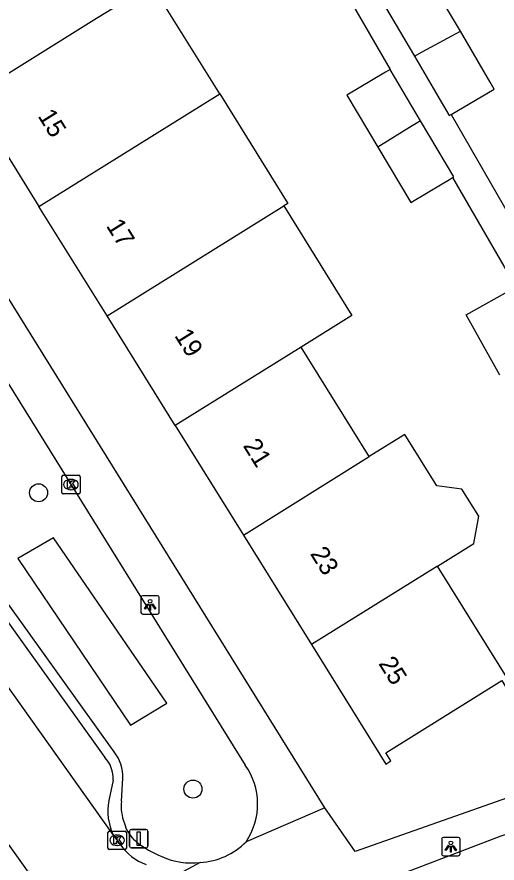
# Model space of a CAD drawing. Extents: x 162532 to 163264, y 381233 to 382042.
# Drawn here: x 162735.48 to 162761.54, y 381791.07 to 381836.99 of the extents above; entities that cross this region are included whole.
import ezdxf

# ---------------------------------------------------------------- set-up
doc = ezdxf.new("R2010")
doc.units = 0
for name, color, linetype in [('IMGEO_Boom', 7, 'Continuous'), ('IMGEO_Groenvoorziening', 7, 'Continuous'), ('IMGEO_Kolk', 7, 'Continuous'), ('IMGEO_Lichtpunt', 7, 'Continuous'), ('IMGEO_Pand', 7, 'Continuous'), ('IMGEO_Pand_nummerreeks', 7, 'Continuous'), ('IMGEO_Rijbaan_lokaal_open', 7, 'Continuous'), ('IMGEO_Verkeersbordpaal', 7, 'Continuous'), ('IMGEO_Voetpad_open', 7, 'Continuous')]:
    doc.layers.add(name, color=color, linetype=linetype)

msp = doc.modelspace()

# ---------------------------------------------------------------- linework, layer by layer
at = {"layer": 'IMGEO_Boom'}
for centre in [(162736.659, 381811.164), (162745.038, 381795.086)]:
    msp.add_circle(centre, 0.489, dxfattribs=at)
at = {"layer": 'IMGEO_Groenvoorziening'}
msp.add_lwpolyline([(162741.649, 381798.559), (162743.619, 381799.748), (162737.471, 381808.725), (162735.539, 381807.599), (162741.649, 381798.559)], dxfattribs=at)
at = {"layer": 'IMGEO_Kolk'}
for p, q in [((162737.989, 381812.113), (162738.841, 381812.113)), ((162737.914, 381811.187), (162737.914, 381812.039)), ((162738.402, 381811.893), (162738.427, 381811.893)), ((162738.915, 381812.039), (162738.915, 381811.187)), ((162738.425, 381811.333), (162738.4, 381811.333)), ((162738.841, 381811.113), (162737.989, 381811.113)), ((162740.499, 381792.812), (162741.351, 381792.812)), ((162740.424, 381791.886), (162740.424, 381792.738)), ((162740.912, 381792.592), (162740.937, 381792.592)), ((162741.425, 381792.738), (162741.425, 381791.886)), ((162740.935, 381792.032), (162740.91, 381792.032)), ((162741.351, 381791.812), (162740.499, 381791.812))]:
    msp.add_line(p, q, dxfattribs=at)
for points in [[(162737.989, 381812.113), (162738.841, 381812.113)], [(162737.914, 381811.187), (162737.914, 381812.039)], [(162738.235, 381811.813), (162738.358, 381811.813), (162738.358, 381811.662), (162738.488, 381811.813), (162738.652, 381811.813), (162738.506, 381811.662), (162738.659, 381811.413), (162738.507, 381811.413), (162738.422, 381811.577), (162738.358, 381811.51), (162738.358, 381811.413), (162738.235, 381811.413), (162738.235, 381811.813)], [(162738.915, 381812.039), (162738.915, 381811.187)], [(162738.841, 381811.113), (162737.989, 381811.113)], [(162740.499, 381792.812), (162741.351, 381792.812)], [(162740.424, 381791.886), (162740.424, 381792.738)], [(162740.745, 381792.512), (162740.868, 381792.512), (162740.868, 381792.361), (162740.998, 381792.512), (162741.162, 381792.512), (162741.016, 381792.361), (162741.169, 381792.112), (162741.017, 381792.112), (162740.932, 381792.276), (162740.868, 381792.209), (162740.868, 381792.112), (162740.745, 381792.112), (162740.745, 381792.512)], [(162741.425, 381792.738), (162741.425, 381791.886)], [(162741.351, 381791.812), (162740.499, 381791.812)]]:
    msp.add_lwpolyline(points, dxfattribs=at)
for centre, start, end in [((162737.991, 381812.037), 91.552, 178.448), ((162737.991, 381812.037), 91.552, 178.448), ((162738.839, 381812.037), 1.552, 88.448), ((162738.839, 381812.037), 1.552, 88.448), ((162737.991, 381811.189), 181.552, 268.448), ((162737.991, 381811.189), 181.552, 268.448), ((162738.839, 381811.189), 271.552, 358.448), ((162738.839, 381811.189), 271.552, 358.448), ((162740.501, 381792.736), 91.552, 178.448), ((162740.501, 381792.736), 91.552, 178.448), ((162741.349, 381792.736), 1.552, 88.448), ((162741.349, 381792.736), 1.552, 88.448), ((162740.501, 381791.888), 181.552, 268.448), ((162740.501, 381791.888), 181.552, 268.448), ((162741.349, 381791.888), 271.552, 358.448), ((162741.349, 381791.888), 271.552, 358.448)]:
    msp.add_arc(centre, 0.0765, start, end, dxfattribs=at)
for centre, major_axis, ratio, start_param, end_param in [((162738.401, 381811.613), (-0.387, 0.002), 0.722429, 4.712389, 7.853982), ((162738.426, 381811.613), (-0.39, 0.002), 0.717154, 1.570796, 4.712389), ((162740.911, 381792.312), (-0.387, 0.002), 0.722429, 4.712389, 7.853982), ((162740.936, 381792.312), (-0.39, 0.002), 0.717154, 1.570796, 4.712389)]:
    msp.add_ellipse(centre, major_axis=major_axis, ratio=ratio, start_param=start_param, end_param=end_param, dxfattribs=at)
at = {"layer": 'IMGEO_Lichtpunt'}
for p, q in [((162742.216, 381805.485), (162742.216, 381804.678)), ((162742.216, 381805.485), (162742.216, 381804.678)), ((162743.118, 381805.58), (162742.31, 381805.58)), ((162743.118, 381805.58), (162742.31, 381805.58)), ((162743.212, 381804.678), (162743.212, 381805.485)), ((162743.212, 381804.678), (162743.212, 381805.485)), ((162742.31, 381804.584), (162743.118, 381804.584)), ((162742.31, 381804.584), (162743.118, 381804.584)), ((162758.535, 381792.373), (162758.535, 381791.566)), ((162758.535, 381792.373), (162758.535, 381791.566)), ((162759.437, 381792.468), (162758.629, 381792.468)), ((162759.437, 381792.468), (162758.629, 381792.468)), ((162759.531, 381791.566), (162759.531, 381792.373)), ((162759.531, 381791.566), (162759.531, 381792.373)), ((162758.629, 381791.472), (162759.437, 381791.472)), ((162758.629, 381791.472), (162759.437, 381791.472))]:
    msp.add_line(p, q, dxfattribs=at)
for points in [[(162742.59, 381805.149), (162742.629, 381805.121), (162742.441, 381804.859), (162742.403, 381804.886), (162742.59, 381805.149)], [(162742.692, 381805.101), (162742.739, 381805.101), (162742.739, 381804.779), (162742.692, 381804.779), (162742.692, 381805.101)], [(162742.802, 381805.121), (162742.84, 381805.148), (162743.027, 381804.886), (162742.988, 381804.858), (162742.802, 381805.121)], [(162758.909, 381792.037), (162758.948, 381792.009), (162758.76, 381791.747), (162758.722, 381791.774), (162758.909, 381792.037)], [(162759.011, 381791.989), (162759.058, 381791.989), (162759.058, 381791.667), (162759.011, 381791.667), (162759.011, 381791.989)], [(162759.121, 381792.009), (162759.159, 381792.036), (162759.346, 381791.774), (162759.307, 381791.746), (162759.121, 381792.009)]]:
    msp.add_lwpolyline(points, dxfattribs=at)
for centre in [(162742.715, 381805.283), (162759.034, 381792.171)]:
    msp.add_circle(centre, 0.0994, dxfattribs=at)
for centre, start, end in [((162742.31, 381805.485), 90, 180), ((162742.31, 381805.485), 90, 180), ((162743.118, 381805.485), 0, 90), ((162743.118, 381805.485), 0, 90), ((162742.31, 381804.678), 180, 270), ((162742.31, 381804.678), 180, 270), ((162743.118, 381804.678), 270, 0), ((162743.118, 381804.678), 270, 360), ((162758.629, 381792.373), 90, 180), ((162758.629, 381792.373), 90, 180), ((162759.437, 381792.373), 0, 90), ((162759.437, 381792.373), 0, 90), ((162758.629, 381791.566), 180, 270), ((162758.629, 381791.566), 180, 270), ((162759.437, 381791.566), 270, 0), ((162759.437, 381791.566), 270, 360)]:
    msp.add_arc(centre, 0.0946, start, end, dxfattribs=at)
at = {"layer": 'IMGEO_Pand'}
for points in [[(162746.493, 381832.814), (162742.796, 381838.756), (162741.968, 381838.241)], [(162759.549, 381836.205), (162757.933, 381838.953), (162755.649, 381837.611)], [(162741.968, 381838.241), (162739.812, 381836.899), (162732.981, 381832.645)], [(162755.649, 381837.611), (162755.492, 381837.519), (162757.052, 381834.863)], [(162757.052, 381834.863), (162757.468, 381835.087), (162759.549, 381836.205)], [(162759.052, 381831.7), (162761.39, 381833.074), (162761.175, 381833.439), (162759.549, 381836.205)], [(162757.052, 381834.863), (162758.073, 381833.126), (162758.948, 381831.639), (162759.052, 381831.7)], [(162755.731, 381834.13), (162755.485, 381833.984), (162753.392, 381832.737), (162755.075, 381829.911)], [(162757.386, 381831.351), (162755.731, 381834.13)], [(162736.68, 381826.702), (162746.493, 381832.814)], [(162746.493, 381832.814), (162750.193, 381826.869), (162749.966, 381826.728)], [(162732.981, 381832.645), (162736.68, 381826.702)], [(162757.386, 381831.351), (162757.144, 381831.2), (162756.935, 381831.07), (162755.075, 381829.911)], [(162759.129, 381828.269), (162759.199, 381828.31), (162757.386, 381831.351)], [(162755.075, 381829.911), (162756.86, 381826.917), (162758.554, 381827.926), (162758.953, 381828.164), (162759.129, 381828.269)], [(162740.379, 381820.759), (162736.68, 381826.702)], [(162740.379, 381820.759), (162749.966, 381826.728)], [(162749.966, 381826.728), (162753.664, 381820.786), (162750.907, 381819.07)], [(162761.694, 381817.541), (162759.86, 381820.813), (162762.458, 381822.27), (162764.226, 381819.117)], [(162744.077, 381814.816), (162740.379, 381820.759)], [(162750.907, 381819.07), (162744.077, 381814.816)], [(162754.606, 381813.126), (162750.907, 381819.07)], [(162744.077, 381814.816), (162747.776, 381808.873)], [(162758.304, 381807.184), (162760.128, 381808.319), (162760.276, 381808.41), (162760.552, 381809.89), (162759.636, 381811.361), (162758.278, 381811.545), (162756.544, 381814.333), (162754.606, 381813.126)], [(162747.776, 381808.873), (162754.606, 381813.126)], [(162747.776, 381808.873), (162751.474, 381802.93)], [(162751.474, 381802.93), (162755.508, 381796.448), (162755.779, 381796.619), (162755.502, 381797.058), (162761.793, 381800.972), (162762.068, 381800.531), (162762.339, 381800.7), (162758.304, 381807.184)], [(162758.304, 381807.184), (162751.474, 381802.93)]]:
    msp.add_lwpolyline(points, dxfattribs=at)
at = {"layer": 'IMGEO_Rijbaan_lokaal_open'}
for points in [[(162740.722, 381792.594), (162728.313, 381810.023), (162715.566, 381827.76), (162703.613, 381844.475), (162693.495, 381858.692)], [(162740.416, 381785.225), (162737.359, 381788.833), (162729.638, 381799.644), (162719.288, 381814.036), (162703.538, 381836.077), (162693.329, 381850.547), (162689.021, 381856.614)], [(162750.568, 381788.41), (162754.947, 381789.947), (162761.762, 381792.555), (162768.08, 381794.68), (162772.588, 381796.113), (162778.822, 381797.969), (162787.905, 381800.573), (162796.87, 381803.259), (162800.354, 381804.283)], [(162740.722, 381792.594), (162741.088, 381792.08)]]:
    msp.add_lwpolyline(points, dxfattribs=at)
msp.add_arc((162743.581, 381793.851), 3.058, 215.3925, 249.1238, dxfattribs=at)
at = {"layer": 'IMGEO_Verkeersbordpaal'}
for p, q in [((162741.599, 381791.998), (162741.599, 381792.798)), ((162741.599, 381792.798), (162741.599, 381791.998)), ((162741.699, 381792.898), (162742.489, 381792.898)), ((162742.489, 381792.898), (162741.699, 381792.898)), ((162742.589, 381792.798), (162742.589, 381791.998)), ((162742.589, 381791.998), (162742.589, 381792.798)), ((162742.489, 381791.898), (162741.699, 381791.898)), ((162741.699, 381791.898), (162742.489, 381791.898))]:
    msp.add_line(p, q, dxfattribs=at)
msp.add_lwpolyline([(162742.019, 381792.773), (162742.169, 381792.773), (162742.169, 381792.023), (162742.019, 381792.023), (162742.019, 381792.773)], dxfattribs=at)
for centre, start, end in [((162741.699, 381792.798), 90, 180), ((162741.699, 381792.798), 90, 180), ((162742.489, 381792.798), 0, 90), ((162742.489, 381792.798), 360, 90), ((162741.699, 381791.998), 180, 270), ((162741.699, 381791.998), 180, 270), ((162742.489, 381791.998), 270, 0), ((162742.489, 381791.998), 270, 0)]:
    msp.add_arc(centre, 0.1, start, end, dxfattribs=at)
at = {"layer": 'IMGEO_Voetpad_open'}
for points in [[(162752.202, 381794.074), (162703.711, 381872.133)], [(162738.091, 381864.598), (162738.115, 381864.612), (162752.78, 381839.267), (162755.731, 381834.13)], [(162697.482, 381856.586), (162740.249, 381796.81)], [(162759.052, 381831.7), (162762.568, 381825.59)], [(162759.129, 381828.269), (162761.902, 381823.466), (162767.323, 381814.077), (162767.975, 381812.942)], [(162734.998, 381817.128), (162747.87, 381796.391)], [(162740.762, 381797.112), (162733.079, 381807.822), (162729.229, 381813.337)], [(162774.478, 381798.601), (162766.887, 381796.3), (162753.849, 381791.703), (162752.202, 381794.074)], [(162740.703, 381795.577), (162740.472, 381794.461)], [(162741.153, 381794.435), (162741.227, 381795.672)], [(162752.202, 381794.074), (162747.925, 381792.231)], [(162741.966, 381792.229), (162741.837, 381792.342)], [(162745.435, 381791.11), (162744.086, 381790.385)]]:
    msp.add_lwpolyline(points, dxfattribs=at)
for centre, radius, start, end in [((162739.036, 381795.759), 2.193, 357.716, 38.0763), ((162739.078, 381795.679), 1.628, 356.4205, 44.0077), ((162744.892, 381794.271), 3.656, 326.0742, 35.4407), ((162743.313, 381793.891), 2.898, 168.6585, 206.5951), ((162743.73, 381794.17), 2.59, 174.1378, 201.3375), ((162743.185, 381793.729), 1.934, 195.0063, 225.8116), ((162745.486, 381796.692), 5.684, 231.7403, 247.9729), ((162745.232, 381794.886), 3.781, 273.0704, 315.4042), ((162744.963, 381795.048), 3.966, 246.0601, 276.8326)]:
    msp.add_arc(centre, radius, start, end, dxfattribs=at)

# ---------------------------------------------------------------- texts
at = {"layer": 'IMGEO_Pand_nummerreeks'}
for s, rotation, p in [('15', 301.8963, (162736.591, 381831.613)), ('17', 301.8963, (162740.298, 381825.655)), ('19', 301.8963, (162744.006, 381819.698)), ('21', 301.8952, (162747.726, 381813.722)), ('23', 301.8963, (162751.373, 381807.859)), ('25', 301.8952, (162755.081, 381801.903))]:
    msp.add_text(s, height=1, rotation=rotation, dxfattribs=at).set_placement(p)

doc.saveas('drawing.dxf')
